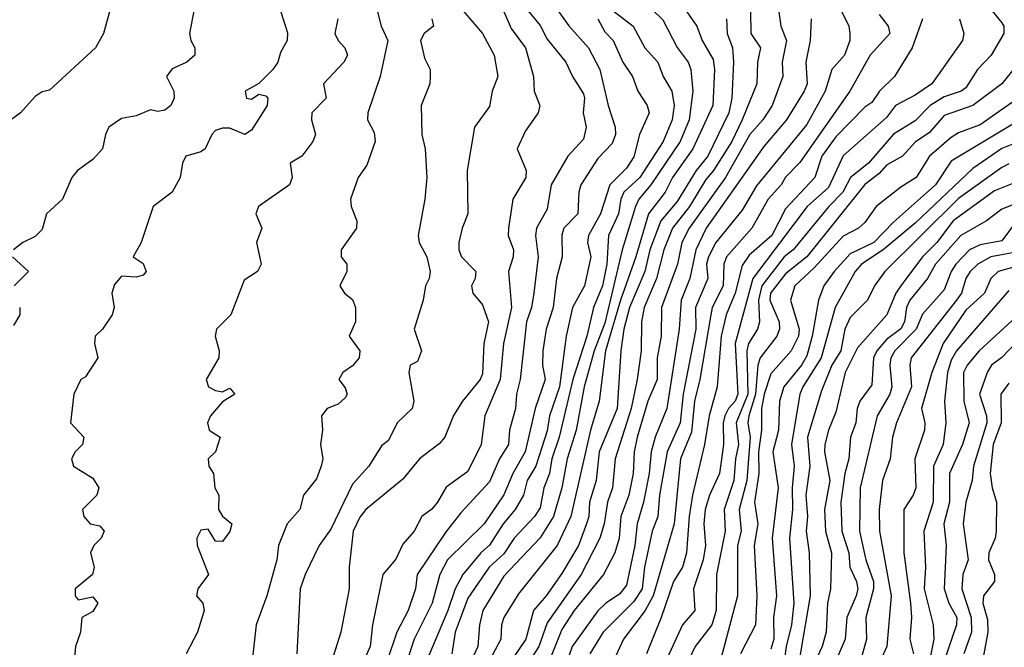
# Model space of a CAD drawing. Header units: metres. Extents: x -51132 to -49532, y -231222 to -229437.
# Tile 261 of 656: x -51058 to -50989, y -230125 to -230081. Entities that reach past the tile are written whole.
import ezdxf

# ---------------------------------------------------------------- set-up
doc = ezdxf.new("R2010")
doc.units = ezdxf.units.M
for name, color, linetype in [('CONTOUR_HALF', 8, 'Continuous'), ('CONTOUR_INDEX', 1, 'Continuous'), ('CONTOUR_INTER', 3, 'Continuous')]:
    doc.layers.add(name, color=color, linetype=linetype)

msp = doc.modelspace()

# ---------------------------------------------------------------- linework, layer by layer
at = {"layer": 'CONTOUR_HALF'}
for points, elevation in [([(-51045.198, -230078.759), (-51045.872, -230082.259), (-51045.794, -230082.759), (-51045.508, -230083.259), (-51045.503, -230083.759), (-51046.051, -230084.259), (-51047.08, -230084.72), (-51047.462, -230085.259), (-51046.953, -230086.259), (-51046.942, -230086.759), (-51047.158, -230087.259), (-51047.58, -230087.587), (-51048.08, -230087.67), (-51048.58, -230087.565), (-51049.58, -230087.986), (-51050.58, -230088.165), (-51051.461, -230088.759), (-51051.7, -230089.259), (-51051.916, -230090.259), (-51052.58, -230091.008), (-51053.649, -230091.759), (-51054.022, -230092.259), (-51054.685, -230093.759), (-51055.797, -230094.759), (-51056.08, -230095.845), (-51056.58, -230096.343), (-51057.423, -230096.759), (-51058.063, -230097.259)], 62.5), ([(-51018.349, -230079.259), (-51015.136, -230081.759), (-51014.322, -230083.259), (-51013.413, -230084.259), (-51013.046, -230085.259), (-51012.458, -230086.259), (-51012.286, -230087.259), (-51012.424, -230088.259), (-51013.041, -230089.759), (-51014.66, -230092.259), (-51015.764, -230093.259), (-51015.993, -230093.759), (-51016.141, -230094.759), (-51016.832, -230096.259), (-51016.963, -230098.259), (-51017.25, -230099.759), (-51017.882, -230101.259), (-51018.334, -230103.259), (-51019.302, -230106.259), (-51020.254, -230110.259), (-51020.774, -230111.759), (-51020.921, -230112.759), (-51021.32, -230113.759), (-51021.58, -230115.151), (-51021.954, -230115.759), (-51023.371, -230117.259), (-51024.08, -230118.343), (-51025.116, -230119.259), (-51026.58, -230121.412), (-51027.472, -230123.759), (-51027.689, -230125.259)], 57.5), ([(-51012.09, -230079.759), (-51010.72, -230081.759), (-51010.342, -230082.759), (-51009.58, -230084.08), (-51009.489, -230084.759), (-51009.598, -230087.259), (-51010.99, -230090.259), (-51012.409, -230092.259), (-51012.918, -230093.259), (-51014.07, -230094.759), (-51014.937, -230097.759), (-51015.997, -230100.759), (-51017.04, -230104.259), (-51017.475, -230107.759), (-51018.087, -230109.759), (-51019.445, -230115.759), (-51020.405, -230117.759), (-51023.08, -230121.107), (-51024.083, -230122.759), (-51024.243, -230123.259), (-51024.294, -230124.259), (-51025.636, -230126.759)], 56.5), ([(-51020.58, -230080.349), (-51019.58, -230081.725), (-51018.213, -230083.259), (-51017.426, -230084.759), (-51016.855, -230087.259), (-51016.371, -230088.759), (-51016.351, -230089.259), (-51016.58, -230089.884), (-51017.58, -230090.923), (-51018.743, -230092.759), (-51018.888, -230093.259), (-51018.963, -230094.759), (-51019.926, -230095.759), (-51020.08, -230096.222), (-51020.058, -230097.759), (-51020.434, -230099.259), (-51020.67, -230101.259), (-51021.167, -230102.759), (-51021.396, -230104.259), (-51021.413, -230105.259), (-51021.221, -230106.259), (-51021.922, -230108.259), (-51022.606, -230111.259), (-51023.475, -230112.759), (-51024.08, -230114.258), (-51025.462, -230116.259), (-51027.999, -230118.759), (-51028.531, -230119.759), (-51029.061, -230121.759), (-51030.308, -230124.259), (-51031.773, -230128.759)], 58.5), ([(-51035.592, -230081.259), (-51035.811, -230082.259), (-51035.581, -230082.759), (-51035.112, -230083.259), (-51034.923, -230083.759), (-51035.188, -230084.259), (-51036.594, -230085.759), (-51036.398, -230086.759), (-51037.394, -230087.759), (-51037.41, -230088.259), (-51037.143, -230089.259), (-51037.338, -230089.759), (-51038.08, -230090.766), (-51038.9, -230091.259), (-51038.753, -230092.259), (-51038.953, -230092.759), (-51041.093, -230094.259), (-51041.287, -230094.759), (-51040.858, -230095.759), (-51041.232, -230096.759), (-51040.916, -230098.259), (-51041.17, -230098.759), (-51042.08, -230099.363), (-51043.019, -230101.759), (-51044, -230102.759), (-51044.092, -230103.259), (-51043.819, -230104.259), (-51043.838, -230104.759), (-51044.715, -230106.259), (-51044.55, -230106.759), (-51044.08, -230107.014), (-51043.58, -230107.116), (-51043.08, -230106.86), (-51042.736, -230107.259), (-51043.58, -230107.795), (-51044.428, -230108.759), (-51044.62, -230109.259), (-51044.521, -230109.759), (-51043.747, -230110.259), (-51044.08, -230111.275), (-51044.59, -230111.759), (-51044.543, -230112.259), (-51044.221, -230112.759), (-51044.116, -230113.759), (-51043.846, -230114.259), (-51043.863, -230115.259), (-51043.58, -230115.733), (-51042.94, -230116.259), (-51043.08, -230116.777), (-51043.58, -230117.488), (-51044.08, -230117.461), (-51044.58, -230116.618), (-51045.08, -230116.7), (-51045.357, -230117.259), (-51045.355, -230117.759), (-51044.567, -230119.759), (-51045.293, -230120.759), (-51045.38, -230121.259), (-51044.958, -230121.759), (-51044.862, -230122.259), (-51045.328, -230123.759), (-51046.1, -230125.259)], 61.5), ([(-51029.081, -230081.259), (-51028.972, -230081.759), (-51029.604, -230082.259), (-51029.873, -230082.759), (-51029.58, -230083.966), (-51029.207, -230084.759), (-51029.188, -230085.259), (-51029.227, -230085.759), (-51029.821, -230087.259), (-51029.778, -230089.259), (-51029.546, -230090.259), (-51029.427, -230092.259), (-51029.568, -230093.759), (-51030.034, -230096.259), (-51029.955, -230096.759), (-51029.42, -230097.759), (-51029.202, -230098.759), (-51029.256, -230099.259), (-51029.525, -230099.759), (-51029.677, -230100.759), (-51030.298, -230102.759), (-51029.808, -230104.259), (-51030.08, -230104.995), (-51030.58, -230105.269), (-51030.672, -230105.759), (-51030.331, -230107.759), (-51030.434, -230108.259), (-51031.493, -230109.259), (-51032.08, -230110.482), (-51032.58, -230110.856), (-51033.454, -230112.259), (-51034.58, -230113.497), (-51036.08, -230116.618), (-51036.897, -230117.759), (-51037.853, -230119.759), (-51038.212, -230120.759), (-51038.44, -230125.259)], 60.5), ([(-51024.08, -230080.737), (-51023.58, -230081.919), (-51022.583, -230083.259), (-51022.027, -230085.259), (-51021.986, -230086.259), (-51021.584, -230087.259), (-51021.702, -230087.759), (-51022.58, -230089.006), (-51023.159, -230090.259), (-51022.554, -230091.759), (-51022.564, -230092.259), (-51023.468, -230093.759), (-51023.765, -230095.759), (-51023.787, -230096.259), (-51023.412, -230097.259), (-51023.442, -230097.759), (-51023.76, -230098.759), (-51023.564, -230101.259), (-51024.111, -230103.759), (-51024.339, -230106.259), (-51025.403, -230108.759), (-51025.653, -230110.759), (-51026.58, -230112.623), (-51028.08, -230113.718), (-51028.679, -230114.759), (-51029.08, -230115.24), (-51029.771, -230115.759), (-51030.299, -230116.759), (-51031.08, -230117.669), (-51031.58, -230118.705), (-51032.485, -230119.759), (-51033.189, -230123.259), (-51033.344, -230124.759), (-51034.027, -230126.259)], 59.5), ([(-51006.987, -230080.759), (-51006.962, -230082.259), (-51006.312, -230083.259), (-51006.513, -230084.259), (-51006.549, -230085.759), (-51007.567, -230088.259), (-51008.295, -230089.759), (-51009.559, -230091.759), (-51010.08, -230092.38), (-51011.233, -230094.259), (-51012.405, -230095.759), (-51013.005, -230097.259), (-51013.505, -230099.259), (-51014.359, -230101.259), (-51014.561, -230102.259), (-51014.582, -230104.259), (-51014.839, -230106.259), (-51015.259, -230108.259), (-51016.383, -230111.759), (-51016.562, -230113.759), (-51016.916, -230114.759), (-51017.146, -230116.259), (-51017.445, -230117.259), (-51018.724, -230119.759), (-51021.08, -230123.126), (-51021.674, -230124.759), (-51022.631, -230126.259)], 55.5), ([(-51002.8, -230081.259), (-51002.86, -230082.759), (-51003.165, -230084.259), (-51003.066, -230085.759), (-51003.272, -230086.259), (-51004.492, -230088.259), (-51006.08, -230090.099), (-51010.076, -230095.759), (-51010.789, -230097.259), (-51011.204, -230099.259), (-51011.8, -230100.759), (-51011.942, -230102.759), (-51012.784, -230108.259), (-51013.609, -230110.259), (-51013.871, -230111.259), (-51014.018, -230112.759), (-51014.412, -230114.759), (-51014.86, -230116.259), (-51015.015, -230117.759), (-51015.58, -230120.501), (-51016.08, -230121.129), (-51017.021, -230121.759), (-51017.58, -230122.297), (-51019.356, -230124.759), (-51020.04, -230126.759)], 54.5), ([(-50998.08, -230080.95), (-50997.457, -230081.759), (-50997.335, -230082.259), (-50998.705, -230083.759), (-51000.107, -230086.259), (-51003.58, -230091.218), (-51004.58, -230092.225), (-51004.871, -230092.759), (-51005.766, -230093.759), (-51006.896, -230095.759), (-51008.654, -230097.759), (-51008.852, -230098.259), (-51008.9, -230099.759), (-51009.641, -230101.259), (-51009.753, -230101.759), (-51010.498, -230106.259), (-51010.876, -230107.759), (-51011.08, -230109.914), (-51011.849, -230111.759), (-51012.289, -230116.259), (-51013.742, -230121.259), (-51014.302, -230122.259), (-51015.801, -230124.259), (-51016.5, -230125.759)], 53.5), ([(-50992.504, -230081.259), (-50992.202, -230082.259), (-50992.307, -230082.759), (-50994.428, -230085.759), (-50995.58, -230086.546), (-50996.935, -230087.259), (-50997.58, -230088.083), (-51000.58, -230090.738), (-51001.58, -230092.935), (-51003.062, -230094.259), (-51006.824, -230099.259), (-51008.066, -230103.759), (-51007.878, -230107.259), (-51008.06, -230107.759), (-51008.522, -230108.259), (-51008.784, -230108.759), (-51008.894, -230109.259), (-51008.876, -230110.759), (-51009.155, -230112.759), (-51009.834, -230114.259), (-51010.141, -230115.259), (-51010.237, -230116.259), (-51010.116, -230117.759), (-51010.284, -230118.759), (-51010.956, -230120.759), (-51010.853, -230122.259), (-51011.712, -230123.259), (-51013.325, -230126.759)], 52.5), ([(-50988.08, -230083.893), (-50989.579, -230085.759), (-50991.58, -230087.26), (-50993.58, -230087.955), (-50994.58, -230089.122), (-50995.58, -230089.8), (-50996.453, -230090.759), (-50997.58, -230091.384), (-50998.08, -230091.966), (-50999.08, -230092.726), (-51003.1, -230097.759), (-51004.58, -230098.934), (-51005.61, -230100.259), (-51005.658, -230100.759), (-51005.018, -230102.259), (-51004.982, -230102.759), (-51005.172, -230103.259), (-51006.326, -230104.759), (-51006.481, -230105.259), (-51006.657, -230107.259), (-51007.106, -230108.759), (-51007.18, -230109.259), (-51007.023, -230110.259), (-51007.258, -230113.259), (-51007.791, -230115.259), (-51007.646, -230116.759), (-51007.893, -230117.759), (-51007.896, -230121.259), (-51009.08, -230125.711)], 51.5), ([(-50988.58, -230088.405), (-50993.08, -230091.114), (-50994.179, -230092.759), (-50997.08, -230095.344), (-50998.455, -230096.759), (-51000.08, -230097.552), (-51001.189, -230098.759), (-51001.905, -230099.759), (-51002.288, -230100.759), (-51002.716, -230103.259), (-51003.08, -230104.606), (-51003.456, -230105.259), (-51004.681, -230106.759), (-51004.979, -230107.759), (-51005.045, -230109.759), (-51005.45, -230111.259), (-51005.078, -230113.759), (-51005.505, -230117.259), (-51005.183, -230121.259), (-51005.402, -230122.759), (-51005.379, -230124.259), (-51005.58, -230124.939)], 50.5), ([(-50989.08, -230091.302), (-50989.58, -230091.551), (-50992.58, -230093.712), (-50997.683, -230098.759), (-50998.41, -230099.759), (-50998.888, -230100.759), (-51000.08, -230101.943), (-51000.448, -230102.759), (-51000.727, -230104.259), (-51001.364, -230105.259), (-51002.08, -230107.045), (-51003.053, -230110.259), (-51002.886, -230112.259), (-51003.158, -230114.259), (-51003.044, -230115.759), (-51003.128, -230116.759), (-51002.94, -230118.259), (-51002.854, -230121.259), (-51003.714, -230126.259)], 49.5), ([(-50988.58, -230094.05), (-50989.58, -230094.449), (-50990.631, -230095.259), (-50992.416, -230096.259), (-50994.177, -230098.259), (-50994.728, -230099.259), (-50995.96, -230100.759), (-50996.173, -230101.259), (-50996.319, -230102.259), (-50996.58, -230102.734), (-50997.58, -230103.469), (-50998.238, -230104.259), (-50998.472, -230104.759), (-50998.58, -230106.615), (-50999.408, -230107.759), (-50999.603, -230108.259), (-50999.704, -230109.259), (-51000.066, -230110.259), (-51000.169, -230111.759), (-51000.448, -230112.759), (-51000.724, -230114.759), (-51000.675, -230116.759), (-51000.191, -230118.259), (-51000.118, -230119.259), (-50999.64, -230120.259), (-50999.558, -230120.759), (-50999.661, -230121.259), (-51000.321, -230122.759), (-51000.445, -230124.259), (-51001.07, -230125.759)], 48.5), ([(-50988.58, -230097.419), (-50990.329, -230097.759), (-50991.23, -230098.259), (-50991.764, -230098.759), (-50992.072, -230099.259), (-50992.381, -230100.259), (-50992.726, -230100.759), (-50995.851, -230104.759), (-50995.955, -230105.259), (-50995.841, -230106.759), (-50996.876, -230109.259), (-50997.16, -230110.259), (-50997.308, -230111.759), (-50997.849, -230113.259), (-50998.08, -230115.254), (-50998.052, -230116.759), (-50997.253, -230121.259), (-50997.554, -230124.759), (-50999.806, -230129.759)], 47.5), ([(-51058.144, -230097.759), (-51057.036, -230098.759), (-51058.025, -230099.759)], 62.5), ([(-50989.08, -230100.079), (-50992.709, -230104.259), (-50993.08, -230104.915), (-50993.339, -230105.759), (-50993.558, -230107.759), (-50993.456, -230109.259), (-50993.638, -230110.759), (-50994.304, -230112.259), (-50994.344, -230114.759), (-50994.988, -230116.759), (-50994.871, -230119.259), (-50994.953, -230120.759), (-50994.328, -230123.259), (-50994.285, -230124.259), (-50994.807, -230126.759)], 46.5), ([(-51057.645, -230101.259), (-51057.638, -230101.759), (-51058.08, -230102.499)], 62.5), ([(-50988.58, -230103.681), (-50989.58, -230104.737), (-50990.294, -230105.259), (-50990.58, -230105.726), (-50991.133, -230107.259), (-50990.647, -230108.759), (-50990.624, -230109.259), (-50991.547, -230112.259), (-50991.636, -230113.259), (-50992.069, -230114.759), (-50992.247, -230116.259), (-50991.911, -230118.759), (-50992.279, -230119.759), (-50992.338, -230120.759), (-50991.699, -230122.759), (-50991.668, -230123.759), (-50992.213, -230125.259)], 45.5)]:
    msp.add_lwpolyline(points, dxfattribs=dict(at, elevation=elevation))
at = {"layer": 'CONTOUR_INDEX'}
for points, elevation in [([(-51027.58, -230079.885), (-51025.58, -230082.267), (-51024.764, -230083.759), (-51024.495, -230085.259), (-51024.902, -230086.259), (-51025.08, -230087.333), (-51026.131, -230088.759), (-51026.629, -230091.759), (-51026.58, -230094.759), (-51026.984, -230095.759), (-51027.21, -230096.759), (-51027.215, -230097.259), (-51027.022, -230097.759), (-51026.034, -230098.759), (-51026.076, -230099.259), (-51026.327, -230099.759), (-51026.239, -230100.259), (-51025.58, -230101.084), (-51025.163, -230102.259), (-51025.466, -230103.759), (-51025.58, -230105.851), (-51025.724, -230106.259), (-51026.957, -230107.759), (-51027.58, -230108.747), (-51028.186, -230110.259), (-51028.58, -230110.713), (-51029.931, -230111.759), (-51031.08, -230113.155), (-51033.664, -230115.259), (-51034.08, -230115.791), (-51034.541, -230116.759), (-51034.81, -230119.259), (-51034.813, -230120.759), (-51035.395, -230123.759), (-51036.179, -230126.259)], 60), ([(-51005.094, -230080.259), (-51004.894, -230081.759), (-51004.504, -230082.759), (-51004.804, -230084.259), (-51004.757, -230085.259), (-51005.503, -230087.259), (-51006.144, -230088.259), (-51007.034, -230089.259), (-51008.733, -230092.259), (-51011.257, -230095.759), (-51011.756, -230096.759), (-51012.055, -230098.259), (-51013.159, -230101.259), (-51013.188, -230103.259), (-51013.46, -230104.759), (-51013.472, -230106.259), (-51014.117, -230107.759), (-51014.861, -230110.259), (-51015.051, -230111.259), (-51015.117, -230112.759), (-51015.437, -230114.259), (-51015.979, -230115.759), (-51016.097, -230117.259), (-51016.391, -230118.259), (-51017.178, -230119.759), (-51019.209, -230122.259), (-51020.08, -230123.58), (-51021.08, -230126.118)], 55), ([(-50988.08, -230089.647), (-50989.58, -230090.241), (-50991.58, -230091.631), (-50995.58, -230095.421), (-50997.797, -230097.259), (-50999.311, -230098.259), (-50999.735, -230098.759), (-51001.12, -230101.259), (-51002.093, -230104.759), (-51003.371, -230106.759), (-51003.572, -230107.259), (-51004.152, -230110.759), (-51003.959, -230112.259), (-51004.11, -230113.759), (-51004.074, -230115.259), (-51004.301, -230117.259), (-51003.998, -230121.759), (-51004.148, -230123.259), (-51004.519, -230124.759), (-51004.72, -230126.259)], 50), ([(-50989.08, -230106.517), (-50989.646, -230107.259), (-50989.615, -230109.259), (-50990.173, -230110.759), (-50990.376, -230112.759), (-50990.254, -230113.759), (-50989.936, -230114.759), (-50989.964, -230116.759), (-50990.049, -230117.259), (-50990.481, -230118.259), (-50990.499, -230118.759), (-50990.092, -230119.759), (-50990.076, -230120.259), (-50990.848, -230121.259), (-50990.886, -230121.759), (-50990.58, -230122.89), (-50990.551, -230123.759), (-50991, -230126.259)], 45)]:
    msp.add_lwpolyline(points, dxfattribs=dict(at, elevation=elevation))
at = {"layer": 'CONTOUR_INTER'}
for points, elevation in [([(-50994.08, -230075.963), (-50989.58, -230081.519), (-50989.445, -230081.759), (-50989.444, -230082.259), (-50990.314, -230083.759), (-50991.269, -230084.759), (-50992.08, -230086.037), (-50992.387, -230086.259), (-50993.58, -230086.663), (-50994.553, -230087.259), (-50995.58, -230088.316), (-50997.08, -230089.239), (-50998.812, -230091.259), (-51000.067, -230092.259), (-51000.585, -230093.259), (-51001.575, -230094.259), (-51004.034, -230097.259), (-51004.664, -230097.759), (-51006.213, -230099.759), (-51006.446, -230100.759), (-51006.382, -230102.259), (-51006.5, -230102.759), (-51007.131, -230103.759), (-51007.248, -230104.259), (-51007.189, -230107.259), (-51007.98, -230109.259), (-51007.829, -230110.759), (-51008.035, -230111.759), (-51008.141, -230113.259), (-51008.818, -230115.259), (-51008.76, -230116.759), (-51009.357, -230119.759), (-51009.377, -230122.259), (-51009.682, -230123.259), (-51010.827, -230124.759), (-51012.255, -230127.759)], 52), ([(-51001.64, -230078.759), (-51000.171, -230081.759), (-51000.115, -230082.259), (-51000.121, -230082.759), (-51000.485, -230083.759), (-51001.358, -230084.759), (-51001.825, -230086.259), (-51003.08, -230088.578), (-51006.58, -230092.817), (-51007.58, -230094.512), (-51009.391, -230096.759), (-51009.911, -230097.759), (-51010.038, -230098.259), (-51009.954, -230099.259), (-51010.817, -230101.259), (-51010.791, -230102.759), (-51011.658, -230107.259), (-51011.863, -230109.259), (-51012.773, -230111.259), (-51013.301, -230114.259), (-51013.418, -230115.759), (-51013.811, -230116.759), (-51014.347, -230119.259), (-51014.499, -230120.759), (-51015.08, -230121.642), (-51017.2, -230123.759), (-51018.124, -230125.259)], 54), ([(-51023.08, -230079.874), (-51021.58, -230081.709), (-51021.08, -230082.653), (-51019.794, -230084.259), (-51019.342, -230085.259), (-51018.58, -230086.45), (-51018.492, -230086.759), (-51018.589, -230087.759), (-51018.386, -230088.759), (-51018.58, -230089.599), (-51019.648, -230090.759), (-51020.814, -230092.759), (-51021.08, -230094.436), (-51021.818, -230095.759), (-51021.893, -230096.259), (-51021.716, -230097.759), (-51022.01, -230100.259), (-51022.173, -230101.259), (-51022.52, -230102.259), (-51022.96, -230106.259), (-51023.224, -230107.259), (-51023.274, -230108.259), (-51023.694, -230109.759), (-51023.777, -230110.759), (-51024.385, -230111.759), (-51025.08, -230113.356), (-51027.08, -230115.506), (-51028.08, -230116.778), (-51030.088, -230119.759), (-51030.209, -230120.759), (-51030.724, -230122.259), (-51031.496, -230123.759), (-51032.166, -230125.759)], 59), ([(-51014.58, -230079.832), (-51013.08, -230081.33), (-51012.08, -230083.233), (-51011.325, -230084.259), (-51011.137, -230084.759), (-51010.983, -230086.259), (-51011.246, -230088.259), (-51011.867, -230089.759), (-51013.901, -230092.759), (-51014.742, -230093.759), (-51014.957, -230094.259), (-51015.894, -230097.259), (-51017.08, -230102.35), (-51017.827, -230104.259), (-51018.516, -230106.759), (-51019.085, -230109.759), (-51019.702, -230111.759), (-51020.067, -230113.759), (-51020.649, -230115.759), (-51021.58, -230117.216), (-51024.08, -230119.886), (-51025.54, -230122.259), (-51025.78, -230123.259), (-51025.901, -230124.759), (-51027.289, -230127.759)], 57), ([(-51051.283, -230080.259), (-51051.829, -230082.259), (-51052.382, -230083.259), (-51055.58, -230086.184), (-51056.08, -230086.307), (-51056.58, -230086.64), (-51057.577, -230087.759), (-51058.58, -230088.516)], 63), ([(-51039.709, -230080.259), (-51039.08, -230082.231), (-51039.1, -230082.759), (-51039.58, -230083.584), (-51039.749, -230084.259), (-51040.095, -230084.759), (-51041.08, -230085.724), (-51042.011, -230086.259), (-51041.936, -230086.759), (-51041.58, -230086.83), (-51041.08, -230086.468), (-51040.58, -230086.577), (-51040.45, -230086.759), (-51040.484, -230087.259), (-51041.58, -230088.965), (-51042.041, -230089.259), (-51043.08, -230088.839), (-51043.58, -230088.824), (-51044.08, -230088.989), (-51044.338, -230089.259), (-51044.78, -230090.259), (-51045.08, -230090.477), (-51046.125, -230090.759), (-51046.35, -230091.259), (-51046.516, -230092.259), (-51047.073, -230093.259), (-51048.387, -230094.259), (-51049.22, -230096.759), (-51049.775, -230097.759), (-51049.08, -230098.211), (-51048.871, -230098.759), (-51049.08, -230099.014), (-51049.58, -230099.156), (-51050.58, -230099.092), (-51051.08, -230099.67), (-51051.251, -230100.259), (-51051.099, -230101.259), (-51051.228, -230101.759), (-51051.899, -230102.759), (-51052.404, -230103.259), (-51052.469, -230103.759), (-51052.235, -230104.759), (-51053.08, -230106.077), (-51053.41, -230106.259), (-51053.886, -230107.259), (-51054.112, -230109.259), (-51053.19, -230110.259), (-51053.28, -230110.759), (-51053.789, -230111.259), (-51054.059, -230111.759), (-51053.921, -230112.259), (-51052.58, -230113.084), (-51052.156, -230113.759), (-51052.289, -230114.259), (-51053.287, -230115.259), (-51053.191, -230115.759), (-51052.75, -230116.259), (-51052.08, -230116.404), (-51051.782, -230116.759), (-51051.997, -230117.259), (-51052.514, -230117.759), (-51052.738, -230118.259), (-51052.477, -230119.259), (-51052.601, -230119.759), (-51053.8, -230120.759), (-51053.792, -230121.259), (-51053.58, -230121.532), (-51052.58, -230121.318), (-51052.219, -230121.759), (-51052.58, -230122.324), (-51053.338, -230122.759), (-51053.437, -230123.759), (-51053.78, -230124.759), (-51053.866, -230125.759)], 62), ([(-51032.84, -230080.759), (-51032.598, -230081.759), (-51032.119, -230082.759), (-51032.651, -230085.259), (-51033.519, -230087.759), (-51033.55, -230088.259), (-51033.08, -230089.127), (-51032.999, -230089.759), (-51033.58, -230091.399), (-51034.196, -230092.259), (-51034.72, -230093.759), (-51034.661, -230094.259), (-51034.269, -230095.259), (-51034.312, -230095.759), (-51035.359, -230097.259), (-51035.361, -230097.759), (-51034.969, -230098.259), (-51034.977, -230098.759), (-51035.457, -230099.759), (-51035.125, -230100.259), (-51034.58, -230100.704), (-51034.366, -230101.259), (-51034.375, -230102.259), (-51034.817, -230103.259), (-51034.059, -230104.259), (-51034.11, -230104.759), (-51034.58, -230105.302), (-51035.247, -230105.759), (-51035.52, -230106.259), (-51035.08, -230106.841), (-51034.957, -230107.259), (-51035.08, -230107.531), (-51035.58, -230107.962), (-51036.34, -230108.259), (-51036.728, -230108.759), (-51036.653, -230109.759), (-51036.802, -230110.759), (-51036.638, -230111.759), (-51036.747, -230112.259), (-51037.08, -230113.142), (-51037.981, -230114.259), (-51038.239, -230115.259), (-51039.1, -230116.259), (-51039.712, -230117.759), (-51039.83, -230118.759), (-51040.517, -230121.259), (-51041.257, -230123.259), (-51041.541, -230125.759)], 61), ([(-51017.585, -230081.259), (-51017.08, -230082.16), (-51016.508, -230082.759), (-51015.842, -230084.259), (-51015.167, -230085.259), (-51014.795, -230086.259), (-51014.154, -230087.259), (-51014.012, -230087.759), (-51014.687, -230089.259), (-51015.08, -230090.808), (-51015.58, -230091.601), (-51016.751, -230092.759), (-51017.38, -230094.759), (-51018.221, -230096.259), (-51018.3, -230096.759), (-51018.052, -230097.759), (-51018.501, -230099.759), (-51019.322, -230101.259), (-51019.766, -230103.259), (-51020.225, -230106.759), (-51020.936, -230108.759), (-51021.08, -230109.799), (-51021.872, -230112.259), (-51022.478, -230113.259), (-51022.732, -230114.259), (-51023.308, -230115.259), (-51024.14, -230116.259), (-51025.08, -230117.727), (-51025.689, -230118.259), (-51026.935, -230119.759), (-51027.465, -230120.759), (-51027.97, -230122.259), (-51029.668, -230126.259)], 58), ([(-51008.661, -230081.259), (-51008.622, -230082.259), (-51008.252, -230083.259), (-51008.182, -230084.259), (-51008.289, -230086.759), (-51008.495, -230087.759), (-51009.958, -230090.759), (-51010.768, -230091.759), (-51012.08, -230093.924), (-51013.218, -230095.259), (-51013.963, -230097.259), (-51014.329, -230098.759), (-51015.373, -230101.259), (-51015.765, -230102.759), (-51015.983, -230104.259), (-51016.237, -230108.259), (-51017.474, -230111.259), (-51017.687, -230113.259), (-51018.158, -230114.759), (-51018.193, -230115.759), (-51018.35, -230116.259), (-51018.917, -230117.759), (-51020.08, -230119.695), (-51021.151, -230121.259), (-51022.035, -230122.259), (-51022.563, -230124.259), (-51023.937, -230126.259)], 56), ([(-50995.076, -230081.259), (-50995.78, -230083.259), (-50997.017, -230085.259), (-50998.066, -230086.259), (-50998.58, -230087.049), (-50999.08, -230087.364), (-51001.08, -230089.434), (-51002.047, -230090.759), (-51002.548, -230092.259), (-51004.58, -230094.415), (-51005.513, -230096.259), (-51007.08, -230097.639), (-51007.58, -230098.343), (-51008.063, -230100.259), (-51008.677, -230101.759), (-51009.033, -230103.259), (-51009.309, -230106.759), (-51009.855, -230108.759), (-51010.179, -230110.759), (-51011.012, -230114.259), (-51011.255, -230115.759), (-51011.43, -230118.259), (-51011.716, -230119.259), (-51012.332, -230120.259), (-51013.175, -230122.759), (-51014.203, -230125.259)], 53), ([(-50987.746, -230086.259), (-50991.08, -230088.609), (-50992.58, -230089.156), (-50993.08, -230089.48), (-50994.58, -230090.771), (-50995.519, -230092.259), (-50996.58, -230092.916), (-50998.286, -230094.259), (-50999.08, -230095.36), (-50999.514, -230095.759), (-51000.58, -230096.316), (-51002.58, -230098.515), (-51003.913, -230099.759), (-51004.224, -230100.759), (-51003.622, -230102.759), (-51003.661, -230103.259), (-51004.178, -230104.259), (-51005.58, -230105.868), (-51006.041, -230107.259), (-51006.222, -230108.259), (-51006.229, -230109.759), (-51006.436, -230111.259), (-51006.415, -230112.759), (-51006.713, -230114.759), (-51006.483, -230116.259), (-51006.739, -230117.759), (-51006.564, -230121.259), (-51006.647, -230123.259), (-51007.686, -230125.259)], 51), ([(-50988.58, -230092.576), (-50990.08, -230093.168), (-50992.951, -230095.259), (-50994.077, -230096.759), (-50995.076, -230097.759), (-50996.58, -230099.768), (-50996.917, -230100.259), (-50997.542, -230101.759), (-50999.58, -230104.058), (-51000.431, -230105.759), (-51001.08, -230108.505), (-51001.598, -230109.759), (-51001.844, -230110.759), (-51001.864, -230111.259), (-51001.503, -230113.259), (-51001.857, -230115.259), (-51001.787, -230116.759), (-51001.375, -230118.259), (-51001.45, -230120.759), (-51001.66, -230121.759), (-51001.759, -230123.759), (-51002.037, -230124.759), (-51002.489, -230125.759)], 49), ([(-50988.58, -230095.293), (-50989.58, -230096.637), (-50991.08, -230096.915), (-50991.819, -230097.259), (-50992.771, -230098.259), (-50993.09, -230098.759), (-50993.58, -230100.03), (-50995.08, -230101.712), (-50995.518, -230102.759), (-50997, -230104.259), (-50997.271, -230104.759), (-50997.331, -230105.259), (-50997.193, -230106.759), (-50997.349, -230107.259), (-50998.206, -230108.759), (-50999.397, -230113.759), (-50999.448, -230116.759), (-50998.994, -230118.759), (-50998.463, -230120.259), (-50998.462, -230120.759), (-50999.005, -230122.759), (-50998.96, -230124.259), (-50999.372, -230125.759)], 48), ([(-50988.08, -230098.275), (-50989.821, -230098.759), (-50990.34, -230099.259), (-50990.771, -230100.259), (-50992.08, -230101.449), (-50993.641, -230103.759), (-50994.427, -230105.759), (-50995.136, -230108.259), (-50994.911, -230109.259), (-50994.929, -230109.759), (-50995.598, -230111.759), (-50995.534, -230113.759), (-50995.716, -230114.259), (-50996.361, -230115.259), (-50996.371, -230118.259), (-50995.906, -230121.759), (-50995.841, -230122.759), (-50995.964, -230124.259), (-50995.71, -230125.259)], 47), ([(-50988.58, -230101.917), (-50991.147, -230104.259), (-50991.99, -230105.259), (-50992.225, -230105.759), (-50992.221, -230107.759), (-50991.851, -230109.259), (-50992.307, -230110.759), (-50993.201, -230112.759), (-50993.197, -230114.759), (-50993.589, -230116.259), (-50993.445, -230117.759), (-50993.566, -230120.759), (-50993.259, -230121.759), (-50992.7, -230122.759), (-50992.726, -230123.259), (-50993.562, -230125.759)], 46)]:
    msp.add_lwpolyline(points, dxfattribs=dict(at, elevation=elevation))

doc.saveas('drawing.dxf')
